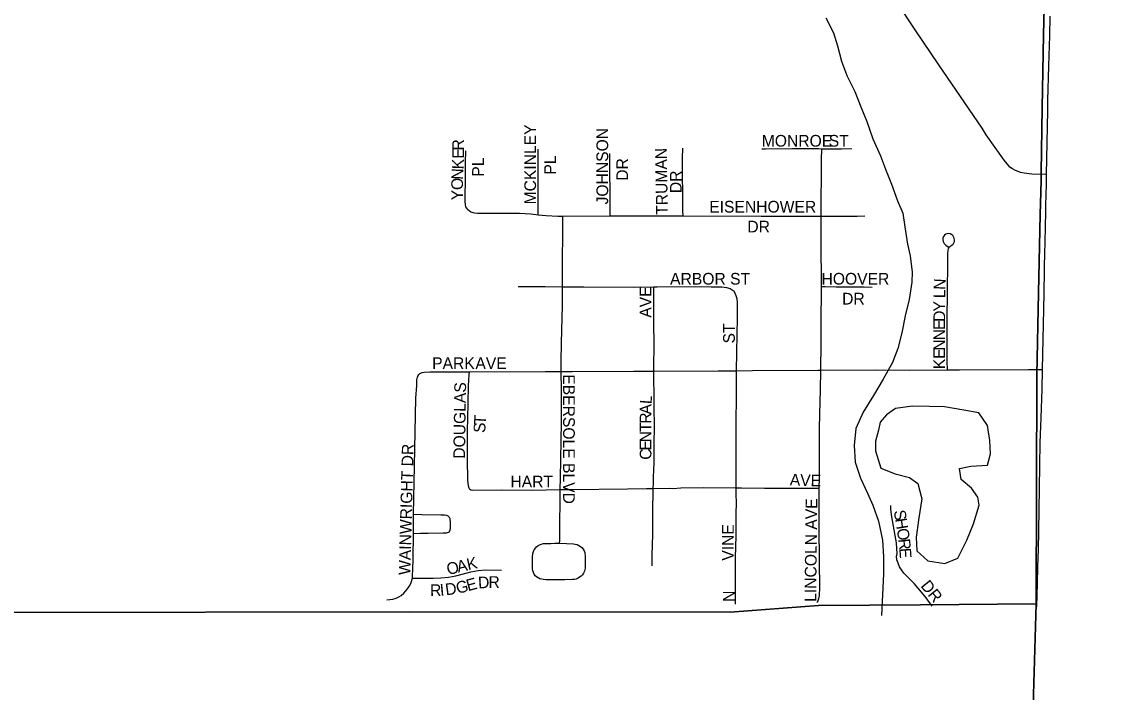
# Model space of a CAD drawing. Extents: x 1443599 to 1910620, y 1028088 to 1361369.
# Drawn here: x 1710466 to 1715161, y 1154532 to 1157396 of the extents above; entities that cross this region are included whole.
import ezdxf

# ---------------------------------------------------------------- set-up
doc = ezdxf.new("R2010")
doc.units = 0
for name, color, linetype in [('GM_X_Adjacent_County', 7, 'Continuous'), ('GM_X_City_Street', 7, 'Continuous'), ('GM_X_City_Street_Text', 7, 'Continuous'), ('GM_X_County', 7, 'Continuous'), ('GM_X_Major_River', 7, 'Continuous'), ('GM_X_Minor_Lake', 7, 'Continuous'), ('GM_X_State_Route', 7, 'Continuous'), ('GM_X_Township', 7, 'Continuous'), ('GM_X_US_Route', 7, 'Continuous')]:
    doc.layers.add(name, color=color, linetype=linetype)

msp = doc.modelspace()

# ---------------------------------------------------------------- linework, layer by layer
at = {"layer": 'GM_X_Adjacent_County'}
for points in [[(1714784.3, 1154424.9), (1714799.1, 1154909.2), (1714801.5, 1155887.6), (1714808.4, 1156238.3), (1714816, 1156573.3), (1714819.5, 1156717), (1714819.5, 1156752.4), (1714824, 1157028.8), (1714830.2, 1157341.2), (1714834.8, 1157573.4), (1714841.3, 1157903.4), (1714847.3, 1158207.7), (1714896.1, 1160211.1), (1714923.9, 1161903.4), (1714926.6, 1162024.5), (1715010.7, 1165508), (1715010, 1165541.8), (1715050.6, 1168154.4), (1715051.3, 1168190.8), (1715128.3, 1172002.3), (1715160.9, 1173451.5)], [(1702710.4, 1154857.1), (1708542.6, 1154856.4), (1709600.4, 1154856.3), (1710376.3, 1154871.5), (1712122.9, 1154874.5), (1713491.4, 1154872.9), (1713868.9, 1154901.9), (1714304.7, 1154905.3), (1714799.1, 1154909.2), (1714784.3, 1154424.9)]]:
    msp.add_lwpolyline(points, dxfattribs=at)
at = {"layer": 'GM_X_City_Street'}
for points in [[(1713289.9, 1156566.6), (1713289.8, 1156588.8), (1713288.3, 1156813.1), (1713288.7, 1156856.9)], [(1713627.2, 1156853.9), (1713642.7, 1156853.9), (1713756.9, 1156854.4), (1713869, 1156854.4), (1713882.3, 1156853.8)], [(1713879.9, 1156566.1), (1713880.4, 1156631.2), (1713881.3, 1156743), (1713881.3, 1156806.4), (1713882.3, 1156853.8)], [(1713882.3, 1156853.8), (1713966.4, 1156854), (1714010.6, 1156855)], [(1712370.6, 1156594.2), (1712366, 1156600.1), (1712362.5, 1156606.4), (1712361, 1156613.8), (1712359.7, 1156629.2), (1712359.9, 1156653.1), (1712360.6, 1156717), (1712361.4, 1156797), (1712361.6, 1156845)], [(1712671.5, 1156572), (1712671.5, 1156603.3), (1712671.6, 1156851.6)], [(1712978.4, 1156566.6), (1712978.3, 1156590.4), (1712977.4, 1156833.5)], [(1712370.6, 1156594.2), (1712376.6, 1156589.5), (1712384.2, 1156584.7), (1712391.8, 1156581.7), (1712399.7, 1156579.9), (1712411.5, 1156578.4), (1712427.1, 1156578.9), (1712514.8, 1156579.1), (1712591.1, 1156578), (1712640.2, 1156575.3), (1712671.5, 1156572)], [(1712671.5, 1156572), (1712705.4, 1156568.4), (1712754.5, 1156566.4), (1712775.9, 1156566.4)], [(1712775, 1156264.2), (1712775.2, 1156313), (1712775.9, 1156553), (1712775.9, 1156566.4)], [(1712775.9, 1156566.4), (1712978.4, 1156566.6)], [(1712978.4, 1156566.6), (1713099.1, 1156566.7), (1713289.9, 1156566.6)], [(1713289.9, 1156566.6), (1713624.2, 1156566.5), (1713879.9, 1156566.1)], [(1713881.5, 1156264.8), (1713881.5, 1156327.1), (1713880.5, 1156401.9), (1713880.5, 1156457.8), (1713879.5, 1156525), (1713879.9, 1156566.1)], [(1713879.9, 1156566.1), (1713886.8, 1156566.1), (1714034.4, 1156566.3), (1714067.2, 1156566.9)], [(1714419.1, 1155908.5), (1714418.7, 1155946.8), (1714418.1, 1156011.9), (1714417.8, 1156093.4), (1714419.9, 1156272.5), (1714420.8, 1156337.7), (1714420.7, 1156403.2), (1714423, 1156420.3), (1714424.1, 1156425.9), (1714425.4, 1156430.7), (1714427.8, 1156434.1), (1714430.6, 1156436.3), (1714434.5, 1156438.5), (1714439.7, 1156442.6), (1714444.3, 1156446.6), (1714447.3, 1156452.1), (1714448.9, 1156457.3), (1714449.3, 1156463.7), (1714448.4, 1156471.5), (1714446, 1156477.8), (1714441.9, 1156483), (1714437.8, 1156486.7), (1714430.8, 1156490.1), (1714424.8, 1156491.5), (1714418.9, 1156490.8), (1714413, 1156488.8), (1714406.9, 1156484.7), (1714402.8, 1156479.5), (1714400.4, 1156472.3), (1714400, 1156465.1), (1714401.5, 1156456.9), (1714405, 1156449.5), (1714412, 1156441.7), (1714417.8, 1156437.2), (1714425, 1156432.8)], [(1712585.5, 1156265.4), (1712701.1, 1156264.8), (1712775, 1156264.2)], [(1712769.5, 1155902.2), (1712769.5, 1155944), (1712770.9, 1156024.7), (1712774.5, 1156183.9), (1712775, 1156264.2)], [(1712775, 1156264.2), (1712866.1, 1156263.4), (1713080.7, 1156262.1), (1713164.8, 1156263.1)], [(1713164.8, 1156263.1), (1713179.7, 1156263.2), (1713344.7, 1156264.9), (1713410.7, 1156264.3), (1713456, 1156263.8), (1713476.2, 1156261.6), (1713490.7, 1156257), (1713500.1, 1156251.3), (1713507.7, 1156245.4)], [(1713165.9, 1155903.8), (1713165.9, 1155937), (1713166.8, 1156000.4), (1713166.8, 1156045), (1713165.9, 1156082.9), (1713164.9, 1156138.8), (1713164.9, 1156203.2), (1713164.8, 1156247.7), (1713164.8, 1156263.1)], [(1713518.9, 1155905.4), (1713519.5, 1155985.2), (1713523.2, 1156132.5), (1713523.2, 1156181.3), (1713522.4, 1156197.3), (1713520.8, 1156213.2), (1713517.6, 1156225.9), (1713513.2, 1156235.5), (1713507.7, 1156245.4)], [(1713878.4, 1155907.1), (1713878.8, 1155933), (1713879.7, 1155997.4), (1713880.6, 1156147.1), (1713881.5, 1156219.1), (1713881.5, 1156264.8)], [(1713881.5, 1156264.8), (1713897.6, 1156264.6), (1713944.1, 1156263.8), (1714064.1, 1156264.4), (1714098.3, 1156263)], [(1712139.2, 1155290.5), (1712143.5, 1155498.8), (1712149.2, 1155787.9), (1712152.2, 1155842.2), (1712153.6, 1155865.7), (1712155.6, 1155878.3), (1712158, 1155884.8), (1712160.9, 1155889.2)], [(1712160.9, 1155889.2), (1712165.6, 1155892.8), (1712169.9, 1155895.4), (1712175.3, 1155897.4), (1712183.6, 1155898.9), (1712207.9, 1155899.9), (1712259.2, 1155900), (1712374, 1155899.9), (1712377.3, 1155899.9)], [(1712377.8, 1155401.2), (1712375.1, 1155407.9), (1712373, 1155414.8), (1712371.4, 1155436.6), (1712369.1, 1155528.6), (1712369.8, 1155645.3), (1712371.9, 1155765.6), (1712374.1, 1155841.9), (1712376.6, 1155887.7), (1712377.3, 1155899.9)], [(1712377.3, 1155899.9), (1712701.9, 1155902.1), (1712769.5, 1155902.2)], [(1712765.1, 1155397.5), (1712766, 1155448.1), (1712770.3, 1155684.3), (1712770.3, 1155823), (1712769.5, 1155902.2)], [(1712769.5, 1155902.2), (1712816.6, 1155902.2), (1713078.9, 1155903.8), (1713165.9, 1155903.8)], [(1713162.8, 1155402.5), (1713163.3, 1155425.4), (1713164.2, 1155450), (1713165.1, 1155482.1), (1713166.1, 1155512.6), (1713166.1, 1155541), (1713166.1, 1155571.3), (1713167, 1155609.2), (1713167.9, 1155649.9), (1713167.9, 1155685), (1713166.9, 1155731.4), (1713166, 1155770.2), (1713166, 1155817.6), (1713165.9, 1155855.5), (1713165.9, 1155903.8)], [(1713165.9, 1155903.8), (1713439.6, 1155904.6), (1713518.9, 1155905.4)], [(1713517.6, 1155404.7), (1713517.6, 1155439.7), (1713517.5, 1155593.2), (1713518.8, 1155886.7), (1713518.9, 1155905.4)], [(1713518.9, 1155905.4), (1713587.1, 1155906), (1713865.8, 1155907), (1713878.4, 1155907.1)], [(1713871.6, 1155403.4), (1713873.3, 1155447.5), (1713873.3, 1155518.5), (1713873.5, 1155594.8), (1713873.3, 1155660.3), (1713875.5, 1155774.7), (1713877, 1155822.1), (1713878.4, 1155907.1)], [(1713878.4, 1155907.1), (1714110.8, 1155908.6), (1714257.7, 1155908.2), (1714419.1, 1155908.5)], [(1714419.1, 1155908.5), (1714470.6, 1155908.5), (1714765.4, 1155910.5), (1714826, 1155911.2)], [(1712377.8, 1155401.2), (1712383.5, 1155396.2), (1712390.7, 1155394.6), (1712515.2, 1155396.3), (1712645.8, 1155395.3), (1712765.1, 1155397.5)], [(1712765.1, 1155397.5), (1712808.8, 1155398.2), (1713052.4, 1155400.2), (1713133.8, 1155402.2), (1713162.8, 1155402.5)], [(1713158, 1155071.8), (1713158.6, 1155117.5), (1713160.5, 1155204.7), (1713161.4, 1155325.9), (1713162.3, 1155373.3), (1713162.8, 1155402.5)], [(1713162.8, 1155402.5), (1713231.3, 1155403), (1713247.7, 1155402.5), (1713279.9, 1155404.2), (1713377, 1155406.1), (1713517.6, 1155404.7)], [(1713514.7, 1154907.5), (1713513.9, 1155013.4), (1713514.8, 1155106.3), (1713516.7, 1155200.1), (1713517.6, 1155293.9), (1713518.6, 1155340.3), (1713517.6, 1155377.2), (1713517.6, 1155404.7)], [(1713517.6, 1155404.7), (1713540, 1155404.5), (1713637.9, 1155402.9), (1713785.1, 1155403.7), (1713834, 1155403.5), (1713850.3, 1155403.5), (1713871.6, 1155403.4)], [(1713862, 1154914.7), (1713865.2, 1154919.5), (1713867.1, 1154923.6), (1713869.4, 1154931.3), (1713872.3, 1154945.1), (1713873.7, 1154978.7), (1713872.7, 1155088), (1713872.7, 1155137.2), (1713872.2, 1155189.5), (1713871.2, 1155284.2), (1713871.4, 1155316.7), (1713871.6, 1155382.3), (1713871.6, 1155403.4)], [(1712762.9, 1155167.9), (1712763.6, 1155177.9), (1712763.4, 1155190.6), (1712763.7, 1155201), (1712765.1, 1155397.5)], [(1714353.5, 1154898.5), (1714328.5, 1154934.5), (1714308.8, 1154959.4), (1714277.9, 1154995.6), (1714244, 1155028.9), (1714233.3, 1155040.8), (1714223.6, 1155053.8), (1714215.2, 1155067.7), (1714208.4, 1155082.2), (1714203.9, 1155097.5), (1714202.3, 1155112.3), (1714204, 1155123.1), (1714201.3, 1155169.6), (1714199.6, 1155185.1), (1714181.5, 1155281), (1714177.4, 1155313.1), (1714177.4, 1155329.3)], [(1712139.2, 1155209.8), (1712139.2, 1155249.4), (1712139.2, 1155290.5)], [(1712139.2, 1155209.8), (1712169.2, 1155211.7), (1712201.1, 1155211.4), (1712265.1, 1155212.3), (1712279.8, 1155212.7), (1712284.1, 1155213.8), (1712288.7, 1155215.6), (1712291.9, 1155218.2), (1712293.7, 1155221.2), (1712296.1, 1155231.4), (1712296.9, 1155240.5), (1712296.6, 1155256), (1712294.8, 1155271.9), (1712292.3, 1155278.7), (1712289.9, 1155281.5), (1712286, 1155284.6), (1712280.4, 1155287.2), (1712270.7, 1155288.6), (1712254.7, 1155288.3), (1712174.9, 1155289.1), (1712139.2, 1155290.5)], [(1712134.9, 1155019), (1712134.9, 1155033.7), (1712136.3, 1155052.8), (1712137.8, 1155102.7), (1712139.2, 1155209.8)], [(1712762.9, 1155167.9), (1712792.6, 1155166.9), (1712821.6, 1155165.4), (1712829.7, 1155164.1), (1712837.6, 1155162.1), (1712845, 1155158.9), (1712852, 1155154.6), (1712857.8, 1155149.5), (1712863.5, 1155143), (1712867.1, 1155136.3), (1712870, 1155128.2), (1712871.4, 1155112), (1712872.5, 1155063), (1712871.2, 1155055.1), (1712869.1, 1155048.1), (1712864.5, 1155040.1), (1712860.1, 1155033.6), (1712854.3, 1155028), (1712847.9, 1155022.6), (1712841.9, 1155018.6), (1712833.6, 1155014.8), (1712826.3, 1155013.2), (1712817.5, 1155012.4), (1712784.9, 1155012), (1712735.9, 1155011.4), (1712703.3, 1155012.2), (1712694.5, 1155013.1), (1712687, 1155014.5), (1712678.5, 1155016.6), (1712671.5, 1155019.5), (1712663.9, 1155024.2), (1712658.6, 1155029.2), (1712654.2, 1155035.5), (1712650.6, 1155043.2), (1712648.9, 1155050.7), (1712647.5, 1155059.2), (1712646.5, 1155075.6), (1712646.6, 1155108.3), (1712648.9, 1155124.5), (1712651.3, 1155132.3), (1712654.4, 1155139.8), (1712659.1, 1155147.1), (1712664, 1155152.8), (1712670.8, 1155158), (1712677.3, 1155161.8), (1712685.6, 1155164.7), (1712693, 1155166.3), (1712709.3, 1155167.5), (1712725.7, 1155167.4), (1712742.2, 1155168.3), (1712762.9, 1155167.9)], [(1712134.9, 1155019), (1712222, 1155019), (1712254.9, 1155019.5), (1712287.6, 1155022.6), (1712320, 1155028.3), (1712367.4, 1155041.6), (1712383.3, 1155046.1), (1712415.5, 1155051.7), (1712448.3, 1155053.8), (1712514.1, 1155053.3)], [(1712024.4, 1154925.5), (1712050.3, 1154929.1), (1712064.7, 1154933.9), (1712075.9, 1154939.3), (1712085.8, 1154945.3), (1712097, 1154954.6), (1712106.5, 1154964), (1712113.6, 1154973.5), (1712123.1, 1154987), (1712129, 1155000), (1712134.9, 1155019)]]:
    msp.add_lwpolyline(points, dxfattribs=at)
at = {"layer": 'GM_X_County'}
msp.add_lwpolyline([(1714926.6, 1162024.5), (1714923.9, 1161903.4), (1714896.1, 1160211.1), (1714847.3, 1158207.7), (1714841.3, 1157903.4), (1714834.8, 1157573.4), (1714830.2, 1157341.2), (1714824, 1157028.8), (1714819.5, 1156752.4), (1714819.5, 1156717), (1714816, 1156573.3), (1714808.4, 1156238.3), (1714801.5, 1155887.6), (1714799.1, 1154909.2), (1714304.7, 1154905.3), (1713868.9, 1154901.9), (1713491.4, 1154872.9), (1712122.9, 1154874.5), (1710376.3, 1154871.5), (1709600.4, 1154856.3), (1708542.6, 1154856.4), (1702710.4, 1154857.1)], dxfattribs=at)
at = {"layer": 'GM_X_Major_River'}
msp.add_lwpolyline([(1713900.4, 1157413.6), (1713933, 1157348.8), (1713949.8, 1157294.3), (1713966.4, 1157227.8), (1713989.1, 1157167.1), (1714023.6, 1157098.2), (1714050.1, 1157033.5), (1714074.8, 1156970.8), (1714101.2, 1156896.1), (1714133.6, 1156823.2), (1714154.3, 1156766.7), (1714180.9, 1156701.9), (1714205.4, 1156631.3), (1714228.3, 1156578.6), (1714237, 1156520.3), (1714249.4, 1156445.9), (1714260.3, 1156395.6), (1714268.2, 1156326.2), (1714267.8, 1156283.2), (1714256.2, 1156209.3), (1714238.7, 1156139.5), (1714225.1, 1156067.6), (1714207.7, 1155999.9), (1714184.4, 1155940.3), (1714144.8, 1155869), (1714103.3, 1155799.8), (1714059.7, 1155728.6), (1714028.2, 1155659.1), (1714020.6, 1155585.1), (1714025.1, 1155514.9), (1714047.6, 1155446.2), (1714078.2, 1155381.4), (1714101.1, 1155330.8), (1714125.6, 1155262.1), (1714141.9, 1155181.6), (1714146.3, 1155109.3), (1714146.7, 1155037.2), (1714137.8, 1154859.3)], dxfattribs=at)
at = {"layer": 'GM_X_Minor_Lake'}
msp.add_line((1714124.5, 1155651.6), (1714112.5, 1155604.2), dxfattribs=at)
msp.add_lwpolyline([(1714112.5, 1155604.2), (1714112.5, 1155563.5), (1714134.5, 1155488.4), (1714196, 1155465), (1714257.7, 1155449.6), (1714293.1, 1155422.8), (1714309.7, 1155358.3), (1714297.9, 1155276.4), (1714286.1, 1155194.5), (1714288.9, 1155136.3), (1714335.9, 1155093.1), (1714407.7, 1155081.5), (1714464.2, 1155104.3), (1714501.9, 1155181.7), (1714531.4, 1155251.2), (1714555.1, 1155330.8), (1714549.9, 1155365), (1714522.7, 1155403.7), (1714477.5, 1155440.8), (1714470.5, 1155487), (1714518.7, 1155498), (1714590.8, 1155502.4), (1714603.9, 1155550.2), (1714601.1, 1155606.4), (1714590.5, 1155670.8), (1714553.7, 1155725.7), (1714489.9, 1155737.1), (1714406.2, 1155751), (1714342.3, 1155752.4), (1714270.3, 1155754), (1714198.1, 1155743.6), (1714159.5, 1155716.3), (1714132.2, 1155685.7), (1714124.5, 1155651.6)], dxfattribs=at)
at = {"layer": 'GM_X_State_Route'}
for points in [[(1714675.5, 1156788.4), (1714674.8, 1156789.2), (1714662.4, 1156804.8), (1714584.5, 1156913.7), (1714567.2, 1156941.2), (1714383, 1157213), (1714281.4, 1157362.6), (1714208.3, 1157471.7), (1714105.7, 1157620.4), (1714030.4, 1157730), (1713984.8, 1157796.5), (1713863.9, 1157972.7), (1713707.5, 1158202.3), (1713669.7, 1158257.8), (1713552.8, 1158425.6), (1713416.2, 1158621.9), (1713043.1, 1159163.9), (1713015.5, 1159203.9), (1712765.9, 1159570.5), (1712555.2, 1159873.2)], [(1714842.8, 1156744), (1714779.8, 1156745.5), (1714747.7, 1156749.1), (1714730.9, 1156752.7), (1714707.9, 1156761.8), (1714697.2, 1156767.4), (1714686.4, 1156775.8), (1714675.5, 1156788.4)]]:
    msp.add_lwpolyline(points, dxfattribs=at)
at = {"layer": 'GM_X_Township'}
msp.add_lwpolyline([(1714926.6, 1162024.5), (1714923.9, 1161903.4), (1714896.1, 1160211.1), (1714847.3, 1158207.7), (1714841.3, 1157903.4), (1714834.8, 1157573.4), (1714830.2, 1157341.2), (1714824, 1157028.8), (1714819.5, 1156752.4), (1714819.5, 1156717), (1714816, 1156573.3), (1714808.4, 1156238.3), (1714801.5, 1155887.6), (1714799.1, 1154909.2), (1714304.7, 1154905.3), (1713868.9, 1154901.9), (1713491.4, 1154872.9), (1712122.9, 1154874.5), (1710376.3, 1154871.5), (1709600.4, 1154856.3), (1708542.6, 1154856.4), (1702710.4, 1154857.1)], dxfattribs=at)
at = {"layer": 'GM_X_US_Route'}
for points in [[(1714842.8, 1156744), (1714848, 1157016), (1714848.9, 1157059.9), (1714852.6, 1157207.6), (1714856.1, 1157336.4), (1714858.3, 1157421.2)], [(1714838.5, 1156539.1), (1714839.1, 1156565.1), (1714840, 1156611.6), (1714841.9, 1156703), (1714842.8, 1156744)], [(1714801.3, 1154896.6), (1714802.9, 1154947.3), (1714804.6, 1154994.1), (1714805.6, 1155069), (1714808.1, 1155140.9), (1714809.2, 1155219), (1714812.9, 1155404.1), (1714815.9, 1155597.1), (1714819.2, 1155703.3), (1714823.8, 1155827), (1714826, 1155911.2), (1714832.5, 1156233.3), (1714832.6, 1156240.1), (1714836, 1156424.8), (1714836.3, 1156436.5), (1714838.5, 1156539.1)]]:
    msp.add_lwpolyline(points, dxfattribs=at)

# ---------------------------------------------------------------- texts
at = {"layer": 'GM_X_City_Street_Text'}
for s, rotation, p in [('MCKINLEY', 90, (1712662.1, 1156615.9)), ('JOHNSON', 90, (1712970.1, 1156615.9)), ('MONROE', 0, (1713626.3, 1156862.9)), ('ST', 0, (1713912.3, 1156862.9)), ('R', 89.994, (1712354.1, 1156846.4)), ('K', 87.8424, (1712352.3, 1156765.2)), ('E', 89.8007, (1712354, 1156811.1)), ('PL', 90, (1712439.2, 1156734.7)), ('PL', 90, (1712747.2, 1156743.5)), ('DR', 90, (1713055.2, 1156717.1)), ('TRUMAN', 90.9699, (1713225.3, 1156571.9)), ('N', 87.4203, (1712350.3, 1156720.9)), ('O', 89.3005, (1712349.8, 1156677.3)), ('DR', 90, (1713284, 1156664.3)), ('Y', 89.9344, (1712349.7, 1156633.5)), ('EISENHOWER', 0, (1713401.9, 1156581.3)), ('DR', 0, (1713564.7, 1156496.2)), ('ARBOR ST', 0, (1713234.7, 1156273.3)), ('HOOVER', 0, (1713881.5, 1156273.3)), ('N', 87.0699, (1714409.8, 1156250)), ('AVE', 90, (1713154.9, 1156131.9)), ('L', 89.8795, (1714409.7, 1156215.5)), ('DR', 0, (1713969.5, 1156188.2)), ('Y', 89.8689, (1714409.6, 1156158.2)), ('D', 89.8778, (1714409.5, 1156114.3)), ('ST', 90, (1713511.3, 1156021.9)), ('E', 89.8634, (1714409.4, 1156079)), ('N', 89.8778, (1714409.4, 1156035.1)), ('N', 89.8689, (1714409.3, 1155991)), ('PARK', 0, (1712218.3, 1155912.5)), ('AVE', 0, (1712403.1, 1155912.5)), ('E', 89.8795, (1714409.2, 1155955.9)), ('K', 89.8689, (1714409.1, 1155911.8)), ('EBERSOLE BLVD', 270, (1712777.7, 1155889.9)), ('DOUGLAS', 89.147, (1712358.5, 1155528.9)), ('L', 85.6243, (1713155.3, 1155761.3)), ('A', 89.6066, (1713155, 1155718.2)), ('S', 86.6648, (1712444.5, 1155638.3)), ('T', 86.4458, (1712446.5, 1155673.4)), ('R', 89.9514, (1713155, 1155678.7)), ('T', 89.9727, (1713155, 1155643.5)), ('N', 89.9703, (1713155, 1155599.5)), ('WAINWRIGHT DR', 88.5418, (1712125.3, 1155031.9)), ('E', 89.9453, (1713154.9, 1155564.3)), ('C', 89.9757, (1713154.9, 1155524.7)), ('HART', 0, (1712552.7, 1155406.5)), ('A', 357.6932, (1713745.5, 1155415.3)), ('V', 357.6904, (1713789.5, 1155413.5)), ('E', 358.7072, (1713834.4, 1155411.7)), ('LINCOLN AVE', 89.3976, (1713858.9, 1154917.3)), ('S', 279.1097, (1714190, 1155306.2)), ('H', 279.1204, (1714195.6, 1155271.4)), ('VINE', 90, (1713506.9, 1155093.5)), ('O', 279.0419, (1714202.5, 1155228)), ('R', 276.0586, (1714209.4, 1155185.2)), ('E', 273.9649, (1714213.5, 1155146.3)), ('O', 13.151, (1712286.4, 1155032.2)), ('A', 13.1493, (1712329.3, 1155042.2)), ('K', 12.7955, (1712372, 1155052.2)), ('D', 3.5204, (1712415.8, 1154974.5)), ('R', 0.1093, (1712458.9, 1154977.2)), ('R', 0.8136, (1712209.7, 1154942.1)), ('I', 5.4008, (1712253.7, 1154942.9)), ('D', 7.4666, (1712277.5, 1154945.2)), ('G', 13.0061, (1712326.4, 1154951.8)), ('E', 15.8552, (1712371.9, 1154962.4)), ('DR', 309.0941, (1714302.5, 1154984.9)), ('N', 90, (1713511.3, 1154917.5))]:
    msp.add_text(s, height=50, rotation=rotation, dxfattribs=at).set_placement(p)

doc.saveas('drawing.dxf')
